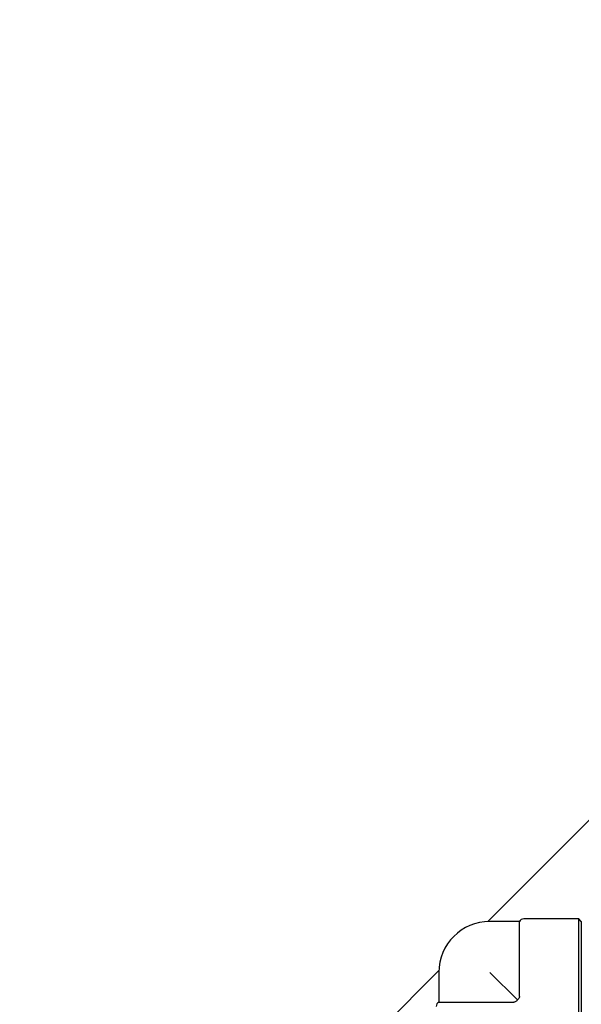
# Model space of a CAD drawing. Header units: inches. Extents: x 18 to 846, y -44 to 561.
# Tile 308 of 642: x 314 to 321, y 485 to 497. Entities that reach past the tile are written whole.
import ezdxf

# ---------------------------------------------------------------- set-up
doc = ezdxf.new("R2010")
doc.units = ezdxf.units.IN
doc.header["$LTSCALE"] = 24
doc.header["$MEASUREMENT"] = 0
doc.layers.add('Dimension (ANSI)', color=7, linetype='Continuous', lineweight=25)
doc.layers.add('Visible (ANSI)', color=7, linetype='Continuous', lineweight=30)
doc.styles.add('Note Text (ANSI)', font='tahoma.ttf')
doc.dimstyles.new('SB Fraction-16 (ANSI)', dxfattribs={"dimscale": 24, "dimtxt": 0.125, "dimasz": 0.098425, "dimexe": 0.125, "dimexo": 0.0625, "dimgap": 0.031496, "dimtad": 0, "dimtih": 1, "dimtoh": 1, "dimdec": 4, "dimrnd": 1e-08, "dimzin": 0, "dimdsep": 46, "dimlunit": 5, "dimtxsty": 'Note Text (ANSI)', "dimcen": 0.09, "dimdle": 0.393701, "dimclrd": 256, "dimclre": 256, "dimclrt": 256, "dimadec": 0, "dimazin": 3, "dimtfac": 0.96, "dimtofl": 0, "dimtmove": 0, "dimatfit": 3, "dimfxl": 1, "dimfrac": 2, "dimtolj": 1, "dimtzin": 12, "dimlwd": -1, "dimlwe": -1, "dimarcsym": 0})

# ---------------------------------------------------------------- blocks, each defined once
blk = doc.blocks.new('*D18')
at = {"layer": 'Defpoints', "color": 0, "transparency": 16777216}
for p in [(336.178, 524.056), (247.36, 404.056), (336.178, 404.056)]:
    blk.add_point(p, dxfattribs=at)
at = {"layer": 'Dimension (ANSI)', "transparency": 16777216}
for p, q in [((334.678, 524.056), (244.36, 524.056)), ((247.36, 521.694), (247.36, 466.375)), ((247.36, 406.419), (247.36, 461.738)), ((334.678, 404.056), (244.36, 404.056))]:
    blk.add_line(p, q, dxfattribs=at)
for points in [[(246.966, 521.694), (247.753, 521.694), (247.36, 524.056)], [(246.966, 406.419), (247.753, 406.419), (247.36, 404.056)]]:
    blk.add_solid(points, dxfattribs=at)
at = {"layer": 'Dimension (ANSI)', "transparency": 16777216, "insert": (244.292, 465.619), "char_height": 3, "attachment_point": 1, "style": 'Note Text (ANSI)'}
blk.add_mtext('\\A1;120', dxfattribs=at)

msp = doc.modelspace()

# ---------------------------------------------------------------- linework, layer by layer
at = {"layer": 'Visible (ANSI)'}
for p, q in [((319.52572, 485.8704), (327.08939, 493.43407)), ((319.9135, 485.8708), (319.54813, 485.8708)), ((319.9135, 484.94938), (319.9135, 485.8708)), ((320.64188, 485.90205), (319.96763, 485.90205)), ((320.64188, 484.58955), (320.64188, 485.90205)), ((320.67313, 485.8708), (320.64188, 485.90205)), ((320.67313, 485.8708), (320.67313, 484.6208)), ((315.49469, 481.83936), (318.92353, 485.26821)), ((318.92313, 485.2458), (318.92313, 484.88043)), ((319.88751, 484.90642), (319.54813, 485.2458)), ((318.92313, 484.88043), (319.84455, 484.88043))]:
    msp.add_line(p, q, dxfattribs=at)
for centre, radius, start, end in [((319.54813, 485.2458), 0.625, 90, 180), ((319.96763, 485.83955), 0.0625, 90, 150), ((318.95438, 484.8263), 0.0625, 120, 180)]:
    msp.add_arc(centre, radius, start, end, dxfattribs=at)
for points, knots in [([(319.88751, 484.90642), (319.88667, 484.90541), (319.88583, 484.90442), (319.88158, 484.89959), (319.87756, 484.89553), (319.86991, 484.88906), (319.86598, 484.88633), (319.85502, 484.88117), (319.84915, 484.88043), (319.84455, 484.88043)], [-0.100035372, -0.100035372, -0.100035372, -0.100035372, -0.093175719, -0.093175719, -0.06597253, -0.06597253, -0.039834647, -0.039834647, 0, 0, 0, 0]), ([(319.9135, 484.94938), (319.9135, 484.94626), (319.91314, 484.94317), (319.9117, 484.93715), (319.91064, 484.93428), (319.90713, 484.92718), (319.90431, 484.92327), (319.89762, 484.91555), (319.89283, 484.9108), (319.88751, 484.90642)], [-0.251093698, -0.251093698, -0.251093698, -0.251093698, -0.216806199, -0.216806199, -0.183024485, -0.183024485, -0.13062137, -0.13062137, -0.074070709, -0.074070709, -0.074070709, -0.074070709])]:
    msp.add_open_spline(points, degree=3, knots=knots, dxfattribs=at)

# ---------------------------------------------------------------- dimensions: what is measured, and where the dimension line sits
at = {"layer": 'Dimension (ANSI)'}
dim = msp.add_linear_dim(base=(247.35953, 404.0563), p1=(336.17843, 524.0563), p2=(336.17843, 404.0563), angle=90, dimstyle='SB Fraction-16 (ANSI)', override={"dimgap": 0.031496, "dimdec": 4, "dimtol": 0, "dimlim": 0, "dimtp": 0, "dimtm": 0, "dimtdec": 2, "dimatfit": 1}, dxfattribs=at)
dim.commit()
dim.dimension.update_dxf_attribs({"geometry": '*D18', "text_midpoint": (247.35953, 464.0563), "dimtype": 160})

doc.saveas('drawing.dxf')
